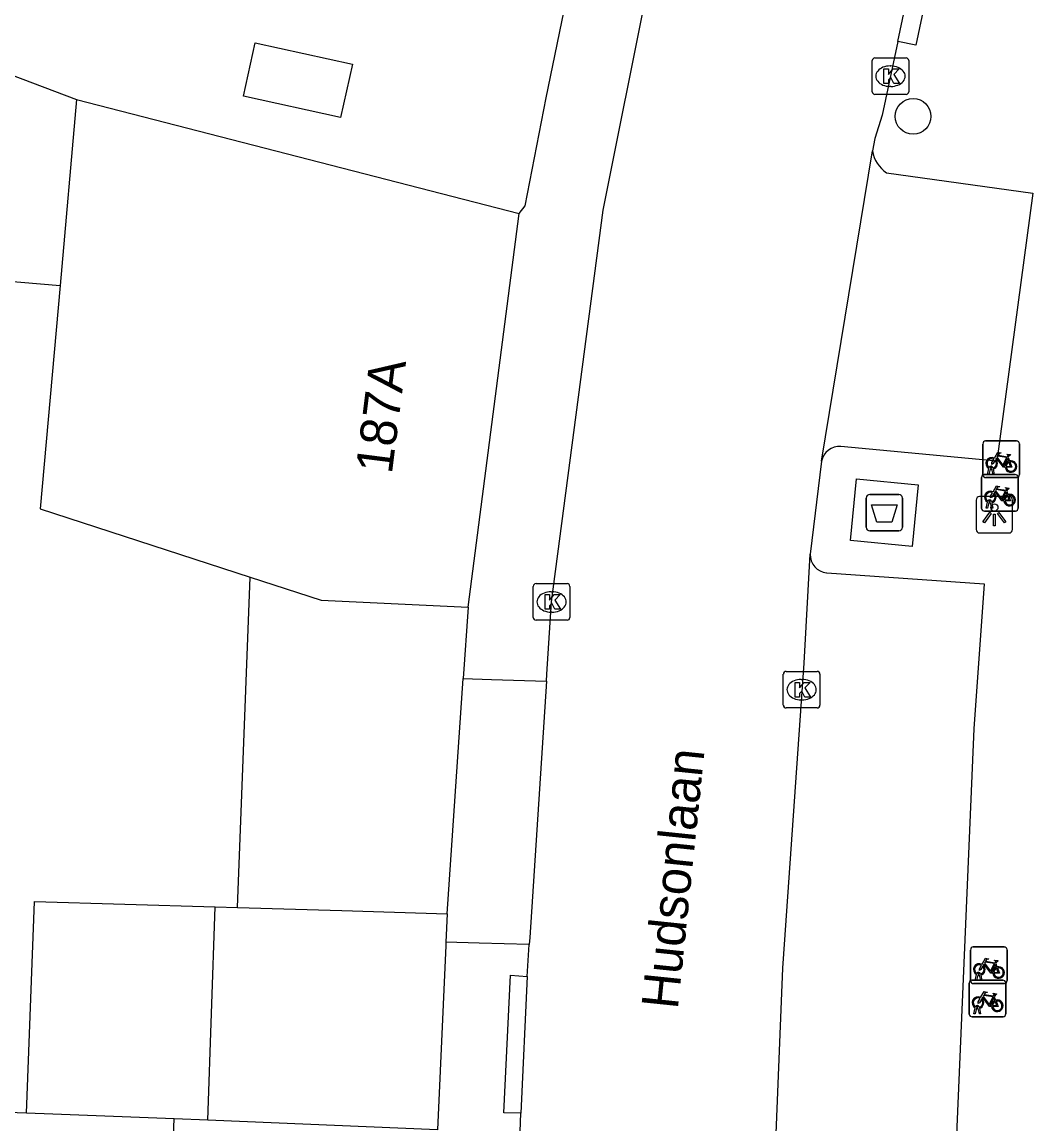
# Model space of a CAD drawing. Extents: x 161253 to 161848, y 384872 to 385383.
# Drawn here: x 161676.2 to 161703.85, y 384974.99 to 385005.15 of the extents above; entities that cross this region are included whole.
import ezdxf

# ---------------------------------------------------------------- set-up
doc = ezdxf.new("R2010")
doc.units = 0
for name, color, linetype in [('IMGEO_Afval_apart_plaats', 7, 'Continuous'), ('IMGEO_Boom', 7, 'Continuous'), ('IMGEO_Fietsenrek', 7, 'Continuous'), ('IMGEO_Kolk', 7, 'Continuous'), ('IMGEO_Lichtpunt', 7, 'Continuous'), ('IMGEO_Openbare_ruimte_label', 7, 'Continuous'), ('IMGEO_Pand', 7, 'Continuous'), ('IMGEO_Pand_nummerreeks', 7, 'Continuous'), ('IMGEO_Rijbaan_lokaal_open', 7, 'Continuous'), ('IMGEO_Voetpad_gesloten', 7, 'Continuous'), ('IMGEO_Voetpad_open', 7, 'Continuous')]:
    doc.layers.add(name, color=color, linetype=linetype)

msp = doc.modelspace()

# ---------------------------------------------------------------- linework, layer by layer
at = {"layer": 'IMGEO_Afval_apart_plaats'}
for p, q in [((161699.292, 384991.32), (161699.292, 384992.12)), ((161699.292, 384992.12), (161699.292, 384991.32)), ((161699.392, 384992.22), (161700.182, 384992.22)), ((161700.182, 384992.22), (161699.392, 384992.22)), ((161700.282, 384992.12), (161700.282, 384991.32)), ((161700.282, 384991.32), (161700.282, 384992.12)), ((161700.182, 384991.22), (161699.392, 384991.22)), ((161699.392, 384991.22), (161700.182, 384991.22))]:
    msp.add_line(p, q, dxfattribs=at)
msp.add_lwpolyline([(161699.435, 384991.934), (161700.139, 384991.934), (161699.99, 384991.464), (161699.584, 384991.464), (161699.435, 384991.934)], dxfattribs=at)
for centre, start, end in [((161699.392, 384992.12), 90, 180), ((161699.392, 384992.12), 90, 180), ((161700.182, 384992.12), 0, 90), ((161700.182, 384992.12), 360, 90), ((161699.392, 384991.32), 180, 270), ((161699.392, 384991.32), 180, 270), ((161700.182, 384991.32), 270, 0), ((161700.182, 384991.32), 270, 0)]:
    msp.add_arc(centre, 0.1, start, end, dxfattribs=at)
at = {"layer": 'IMGEO_Boom'}
msp.add_circle((161700.575, 385002.565), 0.489, dxfattribs=at)
at = {"layer": 'IMGEO_Fietsenrek'}
for p, q in [((161702.485, 384992.757), (161702.485, 384993.598)), ((161702.485, 384993.598), (161702.485, 384992.757)), ((161702.56, 384993.682), (161703.401, 384993.682)), ((161703.401, 384993.682), (161702.56, 384993.682)), ((161703.485, 384993.607), (161703.485, 384992.766)), ((161703.485, 384992.766), (161703.485, 384993.607)), ((161703.172, 384993.231), (161703.208, 384993.136)), ((161702.612, 384992.766), (161702.651, 384992.926)), ((161702.681, 384992.914), (161702.646, 384992.766)), ((161702.723, 384992.938), (161702.722, 384992.942)), ((161702.764, 384992.766), (161702.73, 384992.908)), ((161702.754, 384992.949), (161702.755, 384992.942)), ((161702.762, 384992.912), (161702.797, 384992.766)), ((161702.448, 384991.838), (161702.448, 384992.679)), ((161702.448, 384992.679), (161702.448, 384991.838)), ((161702.523, 384992.763), (161703.364, 384992.763)), ((161703.364, 384992.763), (161702.523, 384992.763)), ((161703.41, 384992.682), (161702.569, 384992.682)), ((161702.569, 384992.682), (161703.41, 384992.682)), ((161702.646, 384992.766), (161702.612, 384992.766)), ((161702.797, 384992.766), (161702.764, 384992.766)), ((161703.448, 384992.688), (161703.448, 384991.847)), ((161703.448, 384991.847), (161703.448, 384992.688)), ((161703.135, 384992.312), (161703.171, 384992.217)), ((161702.575, 384991.847), (161702.614, 384992.007)), ((161702.644, 384991.995), (161702.609, 384991.847)), ((161702.686, 384992.019), (161702.685, 384992.023)), ((161702.727, 384991.847), (161702.693, 384991.989)), ((161702.717, 384992.03), (161702.718, 384992.023)), ((161702.725, 384991.993), (161702.76, 384991.847)), ((161703.373, 384991.763), (161702.532, 384991.763)), ((161702.532, 384991.763), (161703.373, 384991.763)), ((161702.609, 384991.847), (161702.575, 384991.847)), ((161702.76, 384991.847), (161702.727, 384991.847)), ((161702.147, 384978.909), (161702.147, 384979.75)), ((161702.147, 384979.75), (161702.147, 384978.909)), ((161702.222, 384979.834), (161703.063, 384979.834)), ((161703.063, 384979.834), (161702.222, 384979.834)), ((161703.147, 384979.759), (161703.147, 384978.918)), ((161703.147, 384978.918), (161703.147, 384979.759)), ((161702.834, 384979.383), (161702.87, 384979.288)), ((161702.274, 384978.918), (161702.313, 384979.078)), ((161702.343, 384979.066), (161702.308, 384978.918)), ((161702.385, 384979.09), (161702.384, 384979.094)), ((161702.426, 384978.918), (161702.392, 384979.06)), ((161702.416, 384979.101), (161702.417, 384979.094)), ((161702.424, 384979.064), (161702.459, 384978.918)), ((161702.11, 384978), (161702.11, 384978.841)), ((161702.11, 384978.841), (161702.11, 384978)), ((161702.185, 384978.925), (161703.026, 384978.925)), ((161703.026, 384978.925), (161702.185, 384978.925)), ((161703.072, 384978.834), (161702.231, 384978.834)), ((161702.231, 384978.834), (161703.072, 384978.834)), ((161702.308, 384978.918), (161702.274, 384978.918)), ((161702.459, 384978.918), (161702.426, 384978.918)), ((161703.11, 384978.85), (161703.11, 384978.009)), ((161703.11, 384978.009), (161703.11, 384978.85)), ((161702.797, 384978.474), (161702.833, 384978.379)), ((161702.237, 384978.009), (161702.276, 384978.169)), ((161702.306, 384978.157), (161702.271, 384978.009)), ((161702.348, 384978.181), (161702.347, 384978.185)), ((161702.389, 384978.009), (161702.355, 384978.151)), ((161702.379, 384978.192), (161702.38, 384978.185)), ((161702.387, 384978.155), (161702.422, 384978.009)), ((161703.035, 384977.925), (161702.194, 384977.925)), ((161702.194, 384977.925), (161703.035, 384977.925)), ((161702.271, 384978.009), (161702.237, 384978.009)), ((161702.422, 384978.009), (161702.389, 384978.009))]:
    msp.add_line(p, q, dxfattribs=at)
for points in [[(161702.819, 384993.156), (161702.767, 384993.066), (161702.727, 384993.041), (161702.728, 384993.088), (161702.783, 384993.182)], [(161702.798, 384993.208), (161702.893, 384993.372), (161702.979, 384993.358), (161702.981, 384993.349), (161702.925, 384993.338), (161702.898, 384993.293), (161703.154, 384993.252)], [(161703.094, 384992.964), (161703.044, 384992.964), (161702.853, 384993.215), (161702.834, 384993.183)], [(161703.141, 384993.227), (161702.884, 384993.268), (161702.867, 384993.239), (161703.034, 384993.019), (161703.141, 384993.227)], [(161703.189, 384993.129), (161703.159, 384993.206), (161703.05, 384992.988), (161703.093, 384992.988)], [(161703.154, 384993.252), (161703.179, 384993.301), (161703.173, 384993.305), (161703.15, 384993.309), (161703.138, 384993.316), (161703.137, 384993.319), (161703.139, 384993.324), (161703.234, 384993.309), (161703.236, 384993.299), (161703.226, 384993.286), (161703.214, 384993.28), (161703.2, 384993.286), (161703.172, 384993.231)], [(161703.123, 384992.988), (161703.243, 384992.987), (161703.199, 384993.101)], [(161703.219, 384993.108), (161703.274, 384992.963), (161703.124, 384992.963)], [(161702.782, 384992.237), (161702.73, 384992.147), (161702.69, 384992.122), (161702.691, 384992.169), (161702.746, 384992.263)], [(161702.761, 384992.289), (161702.856, 384992.453), (161702.942, 384992.439), (161702.944, 384992.43), (161702.888, 384992.419), (161702.861, 384992.374), (161703.117, 384992.333)], [(161703.057, 384992.045), (161703.007, 384992.045), (161702.816, 384992.296), (161702.797, 384992.264)], [(161703.104, 384992.308), (161702.847, 384992.349), (161702.83, 384992.32), (161702.997, 384992.1), (161703.104, 384992.308)], [(161703.152, 384992.21), (161703.122, 384992.287), (161703.013, 384992.069), (161703.056, 384992.069)], [(161703.117, 384992.333), (161703.142, 384992.382), (161703.136, 384992.386), (161703.113, 384992.39), (161703.101, 384992.397), (161703.1, 384992.4), (161703.102, 384992.405), (161703.197, 384992.39), (161703.199, 384992.38), (161703.189, 384992.367), (161703.177, 384992.361), (161703.163, 384992.367), (161703.135, 384992.312)], [(161703.086, 384992.069), (161703.206, 384992.068), (161703.162, 384992.182)], [(161703.182, 384992.189), (161703.237, 384992.044), (161703.087, 384992.044)], [(161702.481, 384979.308), (161702.429, 384979.218), (161702.389, 384979.193), (161702.39, 384979.24), (161702.445, 384979.334)], [(161702.46, 384979.36), (161702.555, 384979.524), (161702.641, 384979.51), (161702.643, 384979.501), (161702.587, 384979.49), (161702.56, 384979.445), (161702.816, 384979.404)], [(161702.756, 384979.116), (161702.706, 384979.116), (161702.515, 384979.367), (161702.496, 384979.335)], [(161702.803, 384979.379), (161702.546, 384979.42), (161702.529, 384979.391), (161702.696, 384979.171), (161702.803, 384979.379)], [(161702.851, 384979.281), (161702.821, 384979.358), (161702.712, 384979.14), (161702.755, 384979.14)], [(161702.816, 384979.404), (161702.841, 384979.453), (161702.835, 384979.457), (161702.812, 384979.461), (161702.8, 384979.468), (161702.799, 384979.471), (161702.801, 384979.476), (161702.896, 384979.461), (161702.898, 384979.451), (161702.888, 384979.438), (161702.876, 384979.432), (161702.862, 384979.438), (161702.834, 384979.383)], [(161702.785, 384979.14), (161702.905, 384979.139), (161702.861, 384979.253)], [(161702.881, 384979.26), (161702.936, 384979.115), (161702.786, 384979.115)], [(161702.444, 384978.399), (161702.392, 384978.309), (161702.352, 384978.284), (161702.353, 384978.331), (161702.408, 384978.425)], [(161702.423, 384978.451), (161702.518, 384978.615), (161702.604, 384978.601), (161702.606, 384978.592), (161702.55, 384978.581), (161702.523, 384978.536), (161702.779, 384978.495)], [(161702.719, 384978.207), (161702.669, 384978.207), (161702.478, 384978.458), (161702.459, 384978.426)], [(161702.766, 384978.47), (161702.509, 384978.511), (161702.492, 384978.482), (161702.659, 384978.262), (161702.766, 384978.47)], [(161702.814, 384978.372), (161702.784, 384978.449), (161702.675, 384978.231), (161702.718, 384978.231)], [(161702.779, 384978.495), (161702.804, 384978.544), (161702.798, 384978.548), (161702.775, 384978.552), (161702.763, 384978.559), (161702.762, 384978.562), (161702.764, 384978.567), (161702.859, 384978.552), (161702.861, 384978.542), (161702.851, 384978.529), (161702.839, 384978.523), (161702.825, 384978.529), (161702.797, 384978.474)], [(161702.748, 384978.231), (161702.868, 384978.23), (161702.824, 384978.344)], [(161702.844, 384978.351), (161702.899, 384978.206), (161702.749, 384978.206)]]:
    msp.add_lwpolyline(points, dxfattribs=at)
for centre, radius, start, end in [((161702.563, 384993.604), 0.0779, 92.4484, 184.2845), ((161702.563, 384993.604), 0.0779, 92.4484, 184.2845), ((161703.407, 384993.604), 0.0779, 2.4484, 94.2845), ((161703.407, 384993.604), 0.0779, 2.4484, 94.2845), ((161702.725, 384993.067), 0.159, 62.6766, 242.1369), ((161702.725, 384993.067), 0.129, 63.3192, 238.903), ((161702.725, 384993.067), 0.129, 283.6043, 43.4302), ((161702.725, 384993.067), 0.159, 283.5766, 46.6042), ((161702.705, 384992.938), 0.0499, 12.8025, 158.6934), ((161702.725, 384993.067), 0.159, 253.9967, 271.7867), ((161702.705, 384992.938), 0.0174, 12.8025, 163.4502), ((161702.725, 384993.067), 0.129, 253.415, 269.0204), ((161703.252, 384992.983), 0.159, 113.3408, 178.3217), ((161703.252, 384992.983), 0.159, 187.0065, 105.7708), ((161703.252, 384992.983), 0.129, 113.923, 177.9556), ((161703.252, 384992.983), 0.129, 188.6715, 104.5883), ((161702.526, 384992.685), 0.0779, 92.4484, 184.2845), ((161702.526, 384992.685), 0.0779, 92.4484, 184.2845), ((161702.563, 384992.76), 0.0779, 182.4484, 274.2845), ((161702.563, 384992.76), 0.0779, 182.4484, 274.2845), ((161703.37, 384992.685), 0.0779, 2.4484, 94.2845), ((161703.37, 384992.685), 0.0779, 2.4484, 94.2845), ((161703.407, 384992.76), 0.0779, 272.4484, 4.2845), ((161703.407, 384992.76), 0.0779, 272.4484, 4.2845), ((161702.688, 384992.148), 0.159, 62.6766, 242.1369), ((161702.688, 384992.148), 0.129, 63.3192, 238.903), ((161702.688, 384992.148), 0.159, 283.5766, 46.6042), ((161702.668, 384992.019), 0.0499, 12.8025, 158.6934), ((161702.688, 384992.148), 0.159, 253.9967, 271.7867), ((161702.668, 384992.019), 0.0174, 12.8025, 163.4502), ((161702.688, 384992.148), 0.129, 253.415, 269.0204), ((161702.688, 384992.148), 0.129, 283.6043, 43.4302), ((161703.215, 384992.064), 0.159, 113.3408, 178.3217), ((161703.215, 384992.064), 0.159, 187.0065, 105.7708), ((161703.215, 384992.064), 0.129, 113.923, 177.9556), ((161703.215, 384992.064), 0.129, 188.6715, 104.5883), ((161702.526, 384991.841), 0.0779, 182.4484, 274.2845), ((161702.526, 384991.841), 0.0779, 182.4484, 274.2845), ((161703.37, 384991.841), 0.0779, 272.4484, 4.2845), ((161703.37, 384991.841), 0.0779, 272.4484, 4.2845), ((161702.225, 384979.756), 0.0779, 92.4484, 184.2845), ((161702.225, 384979.756), 0.0779, 92.4484, 184.2845), ((161703.069, 384979.756), 0.0779, 2.4484, 94.2845), ((161703.069, 384979.756), 0.0779, 2.4484, 94.2845), ((161702.387, 384979.219), 0.159, 62.6766, 242.1369), ((161702.387, 384979.219), 0.129, 63.3192, 238.903), ((161702.387, 384979.219), 0.129, 283.6043, 43.4302), ((161702.387, 384979.219), 0.159, 283.5766, 46.6042), ((161702.914, 384979.135), 0.159, 113.3408, 178.3217), ((161702.914, 384979.135), 0.159, 187.0065, 105.7708), ((161702.367, 384979.09), 0.0499, 12.8025, 158.6934), ((161702.387, 384979.219), 0.159, 253.9967, 271.7867), ((161702.367, 384979.09), 0.0174, 12.8025, 163.4502), ((161702.387, 384979.219), 0.129, 253.415, 269.0204), ((161702.914, 384979.135), 0.129, 113.923, 177.9556), ((161702.914, 384979.135), 0.129, 188.6715, 104.5883), ((161702.188, 384978.847), 0.0779, 92.4484, 184.2845), ((161702.188, 384978.847), 0.0779, 92.4484, 184.2845), ((161702.225, 384978.912), 0.0779, 182.4484, 274.2845), ((161702.225, 384978.912), 0.0779, 182.4484, 274.2845), ((161703.032, 384978.847), 0.0779, 2.4484, 94.2845), ((161703.032, 384978.847), 0.0779, 2.4484, 94.2845), ((161703.069, 384978.912), 0.0779, 272.4484, 4.2845), ((161703.069, 384978.912), 0.0779, 272.4484, 4.2845), ((161702.35, 384978.31), 0.159, 62.6766, 242.1369), ((161702.35, 384978.31), 0.129, 63.3192, 238.903), ((161702.35, 384978.31), 0.129, 283.6043, 43.4302), ((161702.35, 384978.31), 0.159, 283.5766, 46.6042), ((161702.877, 384978.226), 0.159, 113.3408, 178.3217), ((161702.877, 384978.226), 0.159, 187.0065, 105.7708), ((161702.33, 384978.181), 0.0499, 12.8025, 158.6934), ((161702.35, 384978.31), 0.159, 253.9967, 271.7867), ((161702.33, 384978.181), 0.0174, 12.8025, 163.4502), ((161702.35, 384978.31), 0.129, 253.415, 269.0204), ((161702.877, 384978.226), 0.129, 113.923, 177.9556), ((161702.877, 384978.226), 0.129, 188.6715, 104.5883), ((161702.188, 384978.003), 0.0779, 182.4484, 274.2845), ((161702.188, 384978.003), 0.0779, 182.4484, 274.2845), ((161703.032, 384978.003), 0.0779, 272.4484, 4.2845), ((161703.032, 384978.003), 0.0779, 272.4484, 4.2845)]:
    msp.add_arc(centre, radius, start, end, dxfattribs=at)
at = {"layer": 'IMGEO_Kolk'}
for p, q in [((161699.455, 385003.238), (161699.455, 385004.09)), ((161699.53, 385004.164), (161700.382, 385004.164)), ((161700.456, 385004.09), (161700.456, 385003.238)), ((161699.943, 385003.944), (161699.968, 385003.944)), ((161700.382, 385003.164), (161699.53, 385003.164)), ((161699.966, 385003.384), (161699.941, 385003.384)), ((161690.183, 384988.851), (161690.183, 384989.703)), ((161690.258, 384989.777), (161691.11, 384989.777)), ((161690.671, 384989.557), (161690.696, 384989.557)), ((161691.184, 384989.703), (161691.184, 384988.851)), ((161690.694, 384988.997), (161690.669, 384988.997)), ((161691.11, 384988.777), (161690.258, 384988.777)), ((161697.024, 384986.449), (161697.024, 384987.301)), ((161697.099, 384987.375), (161697.951, 384987.375)), ((161697.512, 384987.155), (161697.537, 384987.155)), ((161698.025, 384987.301), (161698.025, 384986.449)), ((161697.535, 384986.595), (161697.51, 384986.595)), ((161697.951, 384986.375), (161697.099, 384986.375))]:
    msp.add_line(p, q, dxfattribs=at)
for points in [[(161699.455, 385003.238), (161699.455, 385004.09)], [(161699.53, 385004.164), (161700.382, 385004.164)], [(161700.456, 385004.09), (161700.456, 385003.238)], [(161699.776, 385003.864), (161699.899, 385003.864), (161699.899, 385003.713), (161700.029, 385003.864), (161700.193, 385003.864), (161700.047, 385003.713), (161700.2, 385003.464), (161700.048, 385003.464), (161699.963, 385003.628), (161699.899, 385003.561), (161699.899, 385003.464), (161699.776, 385003.464), (161699.776, 385003.864)], [(161700.382, 385003.164), (161699.53, 385003.164)], [(161690.183, 384988.851), (161690.183, 384989.703)], [(161690.258, 384989.777), (161691.11, 384989.777)], [(161691.184, 384989.703), (161691.184, 384988.851)], [(161690.504, 384989.477), (161690.627, 384989.477), (161690.627, 384989.326), (161690.757, 384989.477), (161690.921, 384989.477), (161690.775, 384989.326), (161690.928, 384989.077), (161690.776, 384989.077), (161690.691, 384989.241), (161690.627, 384989.174), (161690.627, 384989.077), (161690.504, 384989.077), (161690.504, 384989.477)], [(161691.11, 384988.777), (161690.258, 384988.777)], [(161697.024, 384986.449), (161697.024, 384987.301)], [(161697.099, 384987.375), (161697.951, 384987.375)], [(161698.025, 384987.301), (161698.025, 384986.449)], [(161697.345, 384987.075), (161697.468, 384987.075), (161697.468, 384986.924), (161697.598, 384987.075), (161697.762, 384987.075), (161697.616, 384986.924), (161697.769, 384986.675), (161697.617, 384986.675), (161697.532, 384986.839), (161697.468, 384986.772), (161697.468, 384986.675), (161697.345, 384986.675), (161697.345, 384987.075)], [(161697.951, 384986.375), (161697.099, 384986.375)]]:
    msp.add_lwpolyline(points, dxfattribs=at)
for centre, start, end in [((161699.532, 385004.088), 91.552, 178.448), ((161699.532, 385004.088), 91.552, 178.448), ((161700.38, 385004.088), 1.552, 88.448), ((161700.38, 385004.088), 1.552, 88.448), ((161699.532, 385003.24), 181.552, 268.448), ((161699.532, 385003.24), 181.552, 268.448), ((161700.38, 385003.24), 271.552, 358.448), ((161700.38, 385003.24), 271.552, 358.448), ((161690.26, 384989.701), 91.552, 178.448), ((161690.26, 384989.701), 91.552, 178.448), ((161691.108, 384989.701), 1.552, 88.448), ((161691.108, 384989.701), 1.552, 88.448), ((161690.26, 384988.853), 181.552, 268.448), ((161690.26, 384988.853), 181.552, 268.448), ((161691.108, 384988.853), 271.552, 358.448), ((161691.108, 384988.853), 271.552, 358.448), ((161697.101, 384987.299), 91.552, 178.448), ((161697.101, 384987.299), 91.552, 178.448), ((161697.949, 384987.299), 1.552, 88.448), ((161697.949, 384987.299), 1.552, 88.448), ((161697.101, 384986.451), 181.552, 268.448), ((161697.101, 384986.451), 181.552, 268.448), ((161697.949, 384986.451), 271.552, 358.448), ((161697.949, 384986.451), 271.552, 358.448)]:
    msp.add_arc(centre, 0.0765, start, end, dxfattribs=at)
for centre, major_axis, ratio, start_param, end_param in [((161699.942, 385003.664), (-0.387, 0.002), 0.722429, 4.712389, 7.853982), ((161699.967, 385003.664), (-0.39, 0.002), 0.717154, 1.570796, 4.712389), ((161690.67, 384989.277), (-0.387, 0.002), 0.722429, 4.712389, 7.853982), ((161690.695, 384989.277), (-0.39, 0.002), 0.717154, 1.570796, 4.712389), ((161697.511, 384986.875), (-0.387, 0.002), 0.722429, 4.712389, 7.853982), ((161697.536, 384986.875), (-0.39, 0.002), 0.717154, 1.570796, 4.712389)]:
    msp.add_ellipse(centre, major_axis=major_axis, ratio=ratio, start_param=start_param, end_param=end_param, dxfattribs=at)
at = {"layer": 'IMGEO_Lichtpunt'}
for p, q in [((161702.299, 384992.065), (161702.299, 384991.258)), ((161702.299, 384992.065), (161702.299, 384991.258)), ((161703.201, 384992.16), (161702.393, 384992.16)), ((161703.201, 384992.16), (161702.393, 384992.16)), ((161703.295, 384991.258), (161703.295, 384992.065)), ((161703.295, 384991.258), (161703.295, 384992.065)), ((161702.393, 384991.164), (161703.201, 384991.164)), ((161702.393, 384991.164), (161703.201, 384991.164))]:
    msp.add_line(p, q, dxfattribs=at)
for points in [[(161702.673, 384991.729), (161702.712, 384991.701), (161702.524, 384991.439), (161702.486, 384991.466), (161702.673, 384991.729)], [(161702.775, 384991.681), (161702.822, 384991.681), (161702.822, 384991.359), (161702.775, 384991.359), (161702.775, 384991.681)], [(161702.885, 384991.701), (161702.923, 384991.728), (161703.11, 384991.466), (161703.071, 384991.438), (161702.885, 384991.701)]]:
    msp.add_lwpolyline(points, dxfattribs=at)
msp.add_circle((161702.798, 384991.863), 0.0994, dxfattribs=at)
for centre, start, end in [((161702.393, 384992.065), 90, 180), ((161702.393, 384992.065), 90, 180), ((161703.201, 384992.065), 0, 90), ((161703.201, 384992.065), 0, 90), ((161702.393, 384991.258), 180, 270), ((161702.393, 384991.258), 180, 270), ((161703.201, 384991.258), 270, 0), ((161703.201, 384991.258), 270, 360)]:
    msp.add_arc(centre, 0.0946, start, end, dxfattribs=at)
at = {"layer": 'IMGEO_Pand'}
for points in [[(161685.233, 385003.995), (161684.91, 385002.53), (161682.251, 385003.116), (161682.574, 385004.58), (161685.233, 385003.995)], [(161675.876, 385003.712), (161677.685, 385003.029)], [(161677.685, 385003.029), (161677.235, 384997.933)], [(161677.685, 385003.029), (161689.793, 384999.91)], [(161662.325, 385000.349), (161666.274, 385000), (161670.61, 384999.617), (161670.463, 384997.957), (161675.139, 384997.544), (161675.189, 384998.114), (161677.235, 384997.933)], [(161688.399, 384989.129), (161689.793, 384999.91)], [(161677.235, 384997.933), (161676.695, 384991.828), (161682.436, 384989.956)], [(161682.094, 384980.912), (161682.436, 384989.956)], [(161682.436, 384989.956), (161684.375, 384989.324), (161688.399, 384989.129)], [(161688.399, 384989.129), (161688.267, 384987.18)], [(161687.829, 384980.743), (161688.267, 384987.18)], [(161676.32, 384975.285), (161676.539, 384981.075), (161681.479, 384980.93)], [(161681.278, 384975.098), (161681.479, 384980.93)], [(161681.479, 384980.93), (161682.094, 384980.912)], [(161682.094, 384980.912), (161684.946, 384980.828), (161687.829, 384980.743)], [(161687.829, 384980.743), (161687.794, 384979.967)], [(161687.794, 384979.967), (161687.79, 384979.878), (161687.564, 384974.827)], [(161676.32, 384975.285), (161675.036, 384975.334), (161674.921, 384972.295), (161680.242, 384972.094), (161680.356, 384975.133)], [(161680.356, 384975.133), (161677.037, 384975.258), (161676.32, 384975.285)], [(161681.278, 384975.098), (161680.356, 384975.133)], [(161687.564, 384974.827), (161681.278, 384975.098)]]:
    msp.add_lwpolyline(points, dxfattribs=at)
at = {"layer": 'IMGEO_Rijbaan_lokaal_open'}
for points in [[(161690.544, 384987.105), (161690.556, 384987.296), (161690.685, 384989.277), (161692.093, 385000), (161693.319, 385006.112), (161694.062, 385009.595), (161694.989, 385013.98), (161696.551, 385021.375)], [(161700.158, 385004.616), (161701.87, 385012.717), (161702.148, 385014.035)], [(161700.158, 385004.616), (161699.731, 385002.596), (161699.529, 385001.962), (161699.463, 385001.62)], [(161698.067, 384993.125), (161699.463, 385001.62)], [(161698.067, 384993.125), (161697.757, 384990.585)], [(161695.406, 384939.447), (161697.013, 384979.259), (161697.592, 384987.605), (161697.757, 384990.585)], [(161690.544, 384987.105), (161690.086, 384980.097), (161690.073, 384979.9)], [(161690.016, 384979.024), (161690.073, 384979.9)], [(161690.016, 384979.024), (161689.843, 384975.29)], [(161689.25, 384958.941), (161689.648, 384970.041), (161689.843, 384975.29)]]:
    msp.add_lwpolyline(points, dxfattribs=at)
at = {"layer": 'IMGEO_Voetpad_gesloten'}
msp.add_lwpolyline([(161698.86, 384990.956), (161699.022, 384992.646), (161700.714, 384992.484), (161700.552, 384990.794), (161698.86, 384990.956)], dxfattribs=at)
at = {"layer": 'IMGEO_Voetpad_open'}
for points in [[(161702.148, 385014.035), (161702.637, 385013.932), (161702.361, 385012.627), (161700.646, 385004.513), (161700.158, 385004.616)], [(161689.793, 384999.91), (161689.963, 385000.114), (161690.54, 385003.076), (161691.142, 385006.05)], [(161699.849, 385001.02), (161703.854, 385000.464), (161702.865, 384993.13), (161698.602, 384993.527)], [(161698.21, 384990.073), (161702.516, 384989.768), (161702.236, 384985.804), (161700.252, 384939.228), (161695.406, 384939.447)], [(161688.267, 384987.18), (161689.036, 384987.155), (161690.544, 384987.105)], [(161690.073, 384979.9), (161688.705, 384979.938), (161687.794, 384979.967)], [(161689.843, 384975.29), (161689.381, 384975.297), (161689.556, 384979.063), (161690.016, 384979.024)]]:
    msp.add_lwpolyline(points, dxfattribs=at)
for centre, radius, start, end in [((161700.35, 385001.767), 0.899, 189.3822, 236.1269), ((161698.56, 384993.026), 0.503, 85.2024, 168.6401), ((161698.259, 384990.573), 0.502, 178.6179, 264.3847)]:
    msp.add_arc(centre, radius, start, end, dxfattribs=at)

# ---------------------------------------------------------------- texts
at = {"layer": 'IMGEO_Openbare_ruimte_label'}
msp.add_text('Hudsonlaan', height=1, rotation=84.0899, dxfattribs=at).set_placement((161694.135, 384978.109))
at = {"layer": 'IMGEO_Pand_nummerreeks'}
msp.add_text('187A', height=1, rotation=82.7867, dxfattribs=at).set_placement((161686.312, 384992.757))

doc.saveas('drawing.dxf')
